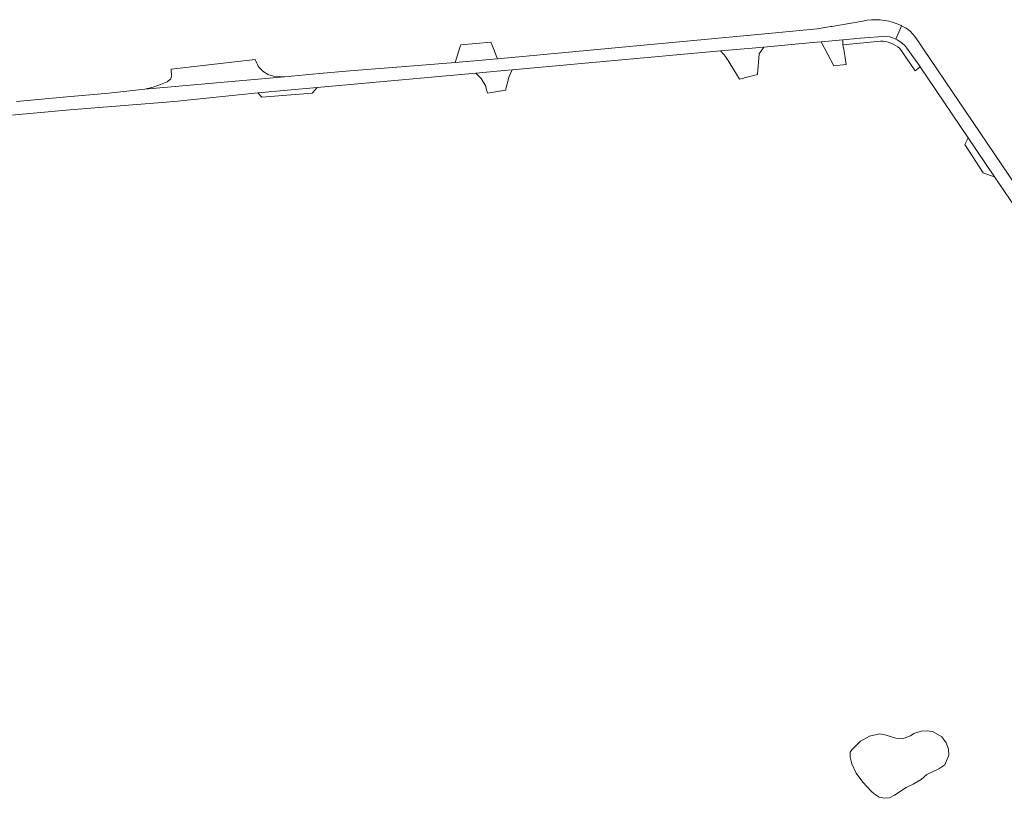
# Model space of a CAD drawing. Header units: metres. Extents: x 166325 to 190320, y 381923 to 404576.
# Tile 691 of 1056: x 173423 to 173662, y 394302 to 394492. Entities that reach past the tile are written whole.
import ezdxf

# ---------------------------------------------------------------- set-up
doc = ezdxf.new("R2010")
doc.units = ezdxf.units.M
for name, color, linetype, lineweight in [('B-WE-OG-WATER_MEER-GV', 8, 'Continuous', 18), ('B-WE-VH-VERHARDING_ASFALT-GV', 8, 'Continuous', 18), ('B-WE-VH-VERHARDING_BETON-GV', 8, 'Continuous', 18), ('B-WE-VH-VERHARDING_BETONSTRAATSTEEN-GV', 8, 'Continuous', 18)]:
    doc.layers.add(name, color=color, linetype=linetype, lineweight=lineweight)

msp = doc.modelspace()

# ---------------------------------------------------------------- linework, layer by layer
at = {"layer": 'B-WE-OG-WATER_MEER-GV', "flags": 128}
msp.add_lwpolyline([(173624.764, 394314.192), (173624.429, 394313.619), (173624.372, 394312.414), (173624.822, 394310.776), (173625.828, 394308.497), (173627.494, 394306.37), (173629.486, 394304.147), (173630.194, 394303.477), (173631.451, 394302.717), (173632.848, 394302.421), (173633.92, 394302.555), (173635.204, 394303.179), (173638.001, 394305.018), (173639.685, 394305.821), (173641.64, 394307.025), (173643.049, 394308.188), (173645.9, 394309.601), (173647.37, 394310.579), (173648.351, 394312.91), (173648.259, 394314.394), (173647.727, 394315.936), (173646.638, 394317.391), (173644.568, 394318.585), (173643.265, 394318.861), (173641.609, 394318.784), (173639.831, 394318.187), (173639.078, 394317.574), (173637.079, 394316.883), (173635.469, 394317.051), (173633.169, 394317.771), (173631.575, 394318.093), (173629.133, 394317.525), (173626.926, 394316.3)], close=True, dxfattribs=at)
at = {"layer": 'B-WE-VH-VERHARDING_ASFALT-GV', "flags": 128}
for points in [[(173349.891, 394462.039), (173434.812, 394469.811), (173460.228, 394471.855), (173480.451, 394473.939), (173494.922, 394475.248), (173533.438, 394478.732), (173541.185, 394479.432), (173542.307, 394479.533), (173592.862, 394484.106), (173603.45, 394485.064), (173614.417, 394486.056), (173617.355, 394486.322), (173622.595, 394486.795), (173626.947, 394487.189), (173633.319, 394487.683), (173634.025, 394487.54), (173634.766, 394487.311), (173635.481, 394487.006), (173636.71, 394489.774), (173636.907, 394490.218), (173636.785, 394490.278), (173635.817, 394490.708), (173634.82, 394491.063), (173633.798, 394491.342), (173632.759, 394491.544), (173631.707, 394491.666), (173630.649, 394491.708), (173629.59, 394491.671), (173628.538, 394491.553), (173627.497, 394491.357), (173627.354, 394491.323), (173627.005, 394491.235), (173619.974, 394490.078), (173619.713, 394490.035), (173616.35, 394489.481), (173604.553, 394488.34), (173538.708, 394482.225), (173528.467, 394481.274), (173513.269, 394480.113), (173502.853, 394479.265), (173495.432, 394478.598), (173486.948, 394477.833), (173453.036, 394474.8), (173444.246, 394473.867), (173434.115, 394472.921), (173421.862, 394471.839)], [(173700.875, 394397.887), (173642.198, 394484.531), (173642.022, 394484.813), (173641.078, 394486.232), (173640.069, 394487.605), (173638.996, 394488.929), (173638.86, 394489.029), (173637.98, 394489.619), (173637.059, 394490.141), (173636.907, 394490.218), (173636.71, 394489.774), (173635.481, 394487.006), (173635.683, 394486.904), (173635.837, 394486.821), (173636.495, 394486.409), (173637.108, 394485.931), (173637.668, 394485.394), (173638.17, 394484.801), (173641.31, 394480.379), (173641.426, 394480.208), (173653.053, 394462.997), (173659.46, 394453.515), (173665.504, 394444.569)], [(173480.595, 394480.433), (173480.394, 394480.781), (173480.208, 394481.104), (173479.813, 394482.03), (173459.449, 394479.707)], [(173459.449, 394479.707), (173459.531, 394477.952), (173459.377, 394477.329), (173458.46, 394476.59), (173456.823, 394475.989), (173455.019, 394475.312), (173453.036, 394474.8), (173486.948, 394477.833), (173485.853, 394477.867), (173484.269, 394477.95), (173482.933, 394478.411)]]:
    msp.add_lwpolyline(points, dxfattribs=at)
at = {"layer": 'B-WE-VH-VERHARDING_ASFALT-GV'}
msp.add_lwpolyline([(173482.933, 394478.411, -0.1325706), (173480.595, 394480.433)], format="xyb", dxfattribs=at)
at = {"layer": 'B-WE-VH-VERHARDING_BETON-GV', "flags": 128}
for points in [[(173602.3, 394483.445), (173603.45, 394485.064), (173592.862, 394484.106)], [(173594.989, 394481.394), (173596.988, 394478.088), (173597.489, 394477.259), (173601.91, 394478.399), (173602.3, 394483.445)]]:
    msp.add_lwpolyline(points, dxfattribs=at)
at = {"layer": 'B-WE-VH-VERHARDING_BETON-GV'}
msp.add_lwpolyline([(173592.862, 394484.106, -0.0915834), (173594.989, 394481.394)], format="xyb", dxfattribs=at)
at = {"layer": 'B-WE-VH-VERHARDING_BETONSTRAATSTEEN-GV', "flags": 128}
for points in [[(173623.437, 394480.837), (173622.912, 394484.034), (173622.639, 394485.631), (173622.595, 394486.795), (173617.355, 394486.322), (173620.456, 394480.507)], [(173537.359, 394485.659), (173537.119, 394486.269), (173529.765, 394485.629), (173529.706, 394485.432), (173528.467, 394481.274), (173538.708, 394482.225)], [(173541.461, 394477.66), (173541.479, 394477.728), (173542.307, 394479.533), (173541.185, 394479.432), (173533.438, 394478.732), (173534.732, 394477.399), (173535.862, 394475.515), (173535.912, 394475.326), (173536.302, 394473.843), (173540.62, 394474.554)], [(173494.922, 394475.248), (173480.451, 394473.939), (173481.457, 394472.844), (173493.699, 394473.857)], [(173653.053, 394462.997), (173652.272, 394461.376), (173656.7, 394454.461), (173656.91, 394454.389), (173659.46, 394453.515)]]:
    msp.add_lwpolyline(points, close=True, dxfattribs=at)
for points in [[(173635.481, 394487.006), (173634.766, 394487.311), (173634.025, 394487.54), (173633.319, 394487.683), (173626.947, 394487.189), (173622.595, 394486.795), (173622.639, 394485.631), (173631.744, 394486.517)], [(173636.467, 394484.672), (173638.106, 394482.332), (173640.174, 394479.273), (173641.426, 394480.208), (173641.31, 394480.379), (173638.17, 394484.801), (173637.668, 394485.394), (173637.108, 394485.931), (173636.495, 394486.409), (173635.837, 394486.821), (173635.683, 394486.904), (173635.481, 394487.006)]]:
    msp.add_lwpolyline(points, dxfattribs=at)
at = {"layer": 'B-WE-VH-VERHARDING_BETONSTRAATSTEEN-GV'}
msp.add_lwpolyline([(173631.744, 394486.517, -0.1742179), (173636.467, 394484.672)], format="xyb", dxfattribs=at)

doc.saveas('drawing.dxf')
